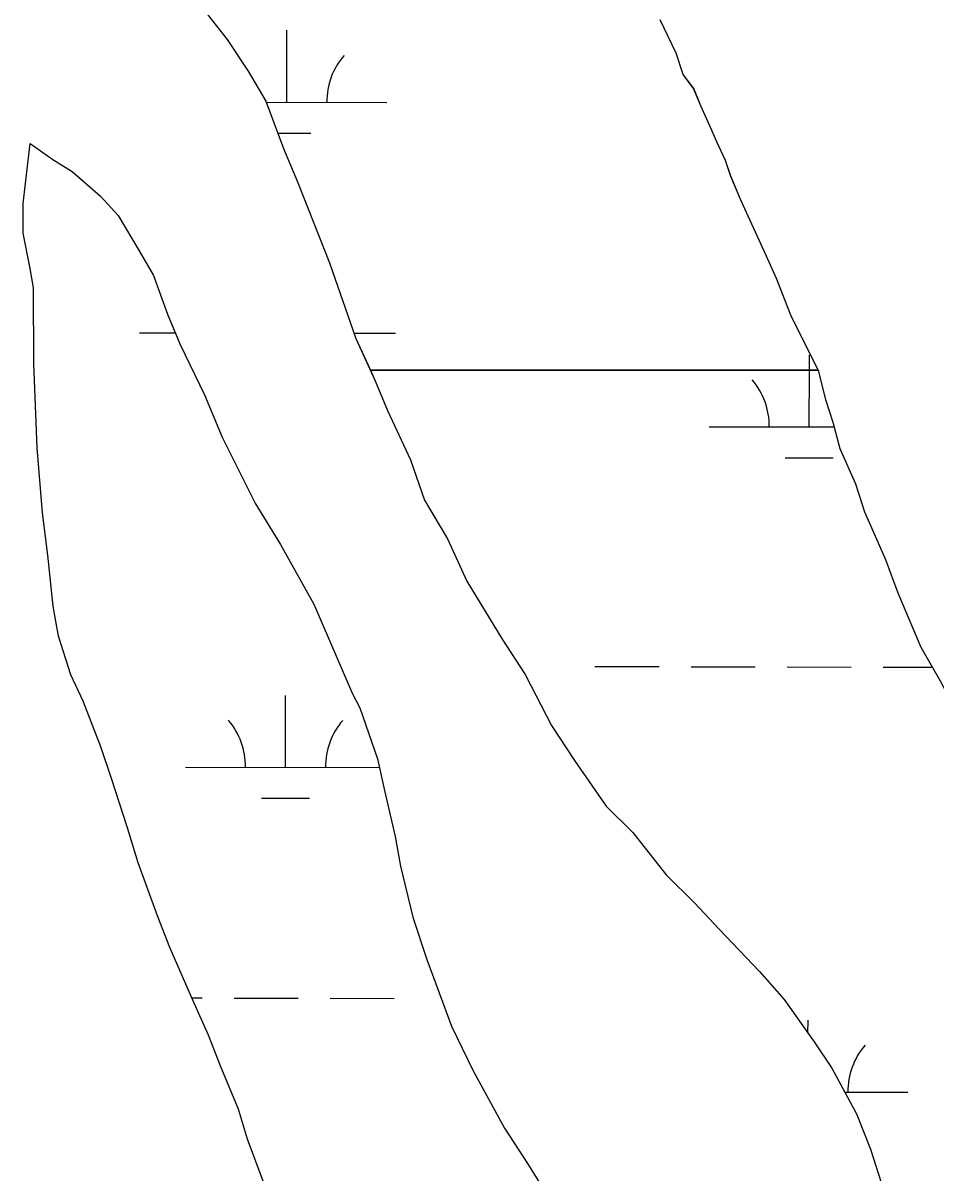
# Model space of a CAD drawing. Extents: x 3187622 to 3225504, y 800805 to 826213.
# Drawn here: x 3209218 to 3209674, y 822981 to 823556 of the extents above; entities that cross this region are included whole.
import ezdxf

# ---------------------------------------------------------------- set-up
doc = ezdxf.new("R2010")
doc.units = 0
doc.layers.add('V-SITE-VEGE', color=7, linetype='Continuous')
doc.layers.add('V-WETL-SWMP', color=7, linetype='Continuous')

msp = doc.modelspace()

# ---------------------------------------------------------------- linework, layer by layer
at = {"layer": 'V-SITE-VEGE'}
for p, q in [((3209301.43, 823571.59), (3209319.93, 823547.85)), ((3209544.32, 823541.01), (3209536.39, 823557.72)), ((3209319.93, 823547.85), (3209330.5, 823532.02)), ((3209547.85, 823530.45), (3209544.32, 823541.01)), ((3209330.5, 823532.02), (3209339.31, 823517.07)), ((3209553.14, 823523.42), (3209547.85, 823530.45)), ((3209556.66, 823514.62), (3209553.14, 823523.42)), ((3209339.31, 823517.07), (3209348.14, 823493.32)), ((3209561.95, 823503.19), (3209556.66, 823514.62)), ((3209564.6, 823497.03), (3209561.95, 823503.19)), ((3209569, 823487.35), (3209564.6, 823497.03)), ((3209348.14, 823493.32), (3209355.19, 823476.61)), ((3209571.65, 823479.44), (3209569, 823487.35)), ((3209355.19, 823476.61), (3209371.06, 823436.14)), ((3209576.94, 823467.12), (3209571.65, 823479.44)), ((3209589.29, 823439.86), (3209576.94, 823467.12)), ((3209594.57, 823428.42), (3209589.29, 823439.86)), ((3209371.06, 823436.14), (3209384.29, 823398.32)), ((3209601.63, 823409.95), (3209594.57, 823428.42)), ((3209615.73, 823381.8), (3209601.63, 823409.95)), ((3209384.29, 823398.32), (3209393.99, 823377.21)), ((3209619.26, 823367.73), (3209615.73, 823381.8)), ((3209393.99, 823377.21), (3209400.17, 823362.25)), ((3209622.8, 823356.29), (3209619.26, 823367.73)), ((3209400.17, 823362.25), (3209411.63, 823337.63)), ((3209626.33, 823343.09), (3209622.8, 823356.29)), ((3209634.26, 823325.5), (3209626.33, 823343.09)), ((3209411.63, 823337.63), (3209418.68, 823317.4)), ((3209638.67, 823311.43), (3209634.26, 823325.5)), ((3209418.68, 823317.4), (3209430.14, 823298.05)), ((3209649.25, 823287.68), (3209638.67, 823311.43)), ((3209430.14, 823298.05), (3209439.84, 823276.94)), ((3209655.43, 823270.96), (3209649.25, 823287.68)), ((3209439.84, 823276.94), (3209457.46, 823247.91)), ((3209666.89, 823243.7), (3209655.43, 823270.96)), ((3209457.46, 823247.91), (3209468.92, 823230.33)), ((3209676.58, 823226.99), (3209666.89, 823243.7)), ((3209468.92, 823230.33), (3209482.14, 823204.82)), ((3209482.14, 823204.82), (3209493.59, 823187.23)), ((3209493.59, 823187.23), (3209509.45, 823164.36)), ((3209509.45, 823164.36), (3209522.66, 823151.18)), ((3209522.66, 823151.18), (3209539.4, 823130.07)), ((3209539.4, 823130.07), (3209553.49, 823116.01)), ((3209553.49, 823116.01), (3209565.82, 823102.82)), ((3209565.82, 823102.82), (3209586.08, 823081.72)), ((3209586.08, 823081.72), (3209598.41, 823067.65)), ((3209598.41, 823067.65), (3209613.39, 823046.55)), ((3209613.39, 823046.55), (3209622.2, 823033.35)), ((3209622.2, 823033.35), (3209634.54, 823010.48)), ((3209634.54, 823010.48), (3209641.59, 822992.89)), ((3209641.59, 822992.89), (3209646.89, 822976.18))]:
    msp.add_line(p, q, dxfattribs=at)
for points in [[(3209227.74, 823311.07), (3209225.08, 823343.62), (3209223.28, 823385.86), (3209223.25, 823423.7), (3209221.48, 823433.38), (3209217.94, 823450.97), (3209217.93, 823465.93), (3209221.42, 823495.85), (3209232.87, 823487.94), (3209242.56, 823481.79), (3209256.64, 823469.48), (3209265.45, 823459.81), (3209276.03, 823442.22), (3209283.08, 823429.91), (3209290.13, 823410.56), (3209296.3, 823395.6), (3209308.65, 823370.1), (3209317.46, 823348.98), (3209334.21, 823315.56), (3209346.55, 823295.33), (3209363.29, 823265.43), (3209382.69, 823220.57), (3209386.22, 823213.53), (3209395.04, 823188.02), (3209398.57, 823172.19), (3209403.87, 823149.31), (3209406.52, 823134.36), (3209412.71, 823108.84), (3209419.77, 823087.73), (3209432.11, 823054.31), (3209442.69, 823032.32), (3209458.56, 823003.29), (3209470.01, 822985.7)], [(3209338.03, 822976.79), (3209330.09, 822997.9), (3209325.68, 823012.85), (3209316.86, 823033.97), (3209310.68, 823049.8), (3209302.75, 823067.39), (3209291.29, 823093.78), (3209285.12, 823109.61), (3209275.41, 823136), (3209270.12, 823153.6), (3209262.18, 823178.23), (3209256.88, 823194.06), (3209248.06, 823216.93), (3209241.89, 823230.13), (3209235.71, 823249.48), (3209233.06, 823264.44), (3209230.4, 823289.95), (3209227.74, 823311.07)], [(3209470.01, 822985.7), (3209483.23, 822964.6)]]:
    msp.add_lwpolyline(points, dxfattribs=at)
at = {"layer": 'V-WETL-SWMP'}
for p, q in [((3209301.43, 823571.59), (3209319.93, 823547.85)), ((3209544.32, 823541.01), (3209536.39, 823557.72)), ((3209349.79, 823516.5), (3209349.87, 823552.5)), ((3209319.93, 823547.85), (3209330.5, 823532.02)), ((3209547.85, 823530.45), (3209544.32, 823541.01)), ((3209330.5, 823532.02), (3209339.32, 823517.07)), ((3209553.13, 823523.42), (3209547.85, 823530.45)), ((3209556.66, 823514.62), (3209553.13, 823523.42)), ((3209339.32, 823517.07), (3209348.14, 823493.32)), ((3209339.52, 823516.52), (3209399.79, 823516.4)), ((3209561.95, 823503.18), (3209556.66, 823514.62)), ((3209564.6, 823497.03), (3209561.95, 823503.18)), ((3209345.25, 823501.08), (3209361.76, 823501.05)), ((3209569.01, 823487.35), (3209564.6, 823497.03)), ((3209348.14, 823493.32), (3209355.19, 823476.61)), ((3209571.65, 823479.43), (3209569.01, 823487.35)), ((3209355.19, 823476.61), (3209371.06, 823436.14)), ((3209576.94, 823467.12), (3209571.65, 823479.43)), ((3209589.29, 823439.85), (3209576.94, 823467.12)), ((3209594.57, 823428.42), (3209589.29, 823439.85)), ((3209371.06, 823436.14), (3209384.3, 823398.32)), ((3209601.63, 823409.95), (3209594.57, 823428.42)), ((3209615.43, 823382.41), (3209601.63, 823409.95)), ((3209276.14, 823401.23), (3209294, 823401.19)), ((3209383.36, 823401), (3209404.15, 823400.96)), ((3209384.3, 823398.32), (3209391.61, 823382.41)), ((3209610.96, 823382.41), (3209610.97, 823390.11)), ((3209391.61, 823382.41), (3209615.43, 823382.41)), ((3209610.89, 823354.11), (3209610.95, 823382.41)), ((3209560.89, 823354.22), (3209623.38, 823354.09)), ((3209598.86, 823338.71), (3209622.86, 823338.66)), ((3209503.81, 823234.26), (3209535.81, 823234.2)), ((3209551.81, 823234.16), (3209583.81, 823234.1)), ((3209599.81, 823234.07), (3209631.81, 823234)), ((3209647.81, 823233.97), (3209672.56, 823233.92)), ((3209349.11, 823183.83), (3209349.18, 823219.83)), ((3209299.11, 823183.94), (3209395.99, 823183.74)), ((3209337.08, 823168.43), (3209361.08, 823168.38)), ((3209302.27, 823068.5), (3209307.47, 823068.49)), ((3209323.47, 823068.45), (3209355.47, 823068.39)), ((3209371.47, 823068.36), (3209403.47, 823068.29)), ((3209610.28, 823050.93), (3209610.29, 823057.44)), ((3209628.65, 823021.4), (3209660.22, 823021.34))]:
    msp.add_line(p, q, dxfattribs=at)
for points in [[(3209227.74, 823311.07), (3209225.08, 823343.62), (3209223.28, 823385.86), (3209223.25, 823423.7), (3209221.48, 823433.37), (3209217.94, 823450.97), (3209217.93, 823465.93), (3209221.42, 823495.85), (3209232.87, 823487.94), (3209242.55, 823481.79), (3209256.64, 823469.48), (3209265.45, 823459.81), (3209276.02, 823442.22), (3209283.08, 823429.91), (3209290.13, 823410.56), (3209296.3, 823395.6), (3209308.65, 823370.09), (3209317.46, 823348.98), (3209334.21, 823315.56), (3209346.55, 823295.33), (3209363.29, 823265.43), (3209382.69, 823220.57), (3209386.22, 823213.53), (3209395.04, 823188.02), (3209398.57, 823172.19), (3209403.87, 823149.31), (3209406.52, 823134.36), (3209412.71, 823108.84), (3209419.76, 823087.73), (3209432.11, 823054.31), (3209442.69, 823032.32), (3209458.56, 823003.29), (3209470.01, 822985.7), (3209483.23, 822964.6)], [(3209615.43, 823382.41), (3209391.6, 823382.41), (3209393.99, 823377.21), (3209400.17, 823362.26), (3209411.63, 823337.63), (3209418.68, 823317.39), (3209430.14, 823298.05), (3209439.84, 823276.94), (3209457.46, 823247.91), (3209468.92, 823230.33), (3209482.14, 823204.82), (3209493.59, 823187.23), (3209509.45, 823164.36), (3209522.66, 823151.18), (3209539.4, 823130.07), (3209553.49, 823116.01), (3209565.82, 823102.82), (3209586.08, 823081.72), (3209598.41, 823067.65), (3209613.39, 823046.54), (3209622.2, 823033.35), (3209634.54, 823010.48), (3209641.59, 822992.89), (3209646.89, 822976.18)], [(3209822, 822964.89), (3209806.14, 822988.64), (3209783.22, 823037.01), (3209770.89, 823055.48), (3209755.02, 823082.74), (3209751.5, 823091.54), (3209733.88, 823115.28), (3209725.94, 823132.88), (3209715.36, 823154.86), (3209709.19, 823167.18), (3209696.86, 823187.41), (3209688.92, 823203.24), (3209676.58, 823226.99), (3209666.89, 823243.7), (3209655.43, 823270.96), (3209649.25, 823287.68), (3209638.67, 823311.43), (3209634.26, 823325.5), (3209626.33, 823343.09), (3209622.79, 823356.29), (3209619.27, 823367.73), (3209615.73, 823381.8), (3209615.43, 823382.41)], [(3209338.03, 822976.79), (3209330.09, 822997.9), (3209325.68, 823012.85), (3209316.86, 823033.97), (3209310.69, 823049.8), (3209302.75, 823067.39), (3209291.29, 823093.78), (3209285.11, 823109.61), (3209275.41, 823136), (3209270.12, 823153.6), (3209262.18, 823178.23), (3209256.88, 823194.06), (3209248.06, 823216.93), (3209241.89, 823230.13), (3209235.72, 823249.48), (3209233.06, 823264.44), (3209230.4, 823289.95), (3209227.74, 823311.07)]]:
    msp.add_lwpolyline(points, dxfattribs=at)
for centre, start, end in [((3209405.04, 823516.86), 139.11148, 180.65514), ((3209555.65, 823354.7), 359.11148, 40.65514), ((3209293.87, 823184.42), 359.11148, 40.65514), ((3209404.35, 823184.2), 139.11148, 180.65514), ((3209665.46, 823021.8), 139.11148, 180.65514)]:
    msp.add_arc(centre, 35.25, start, end, dxfattribs=at)

doc.saveas('drawing.dxf')
